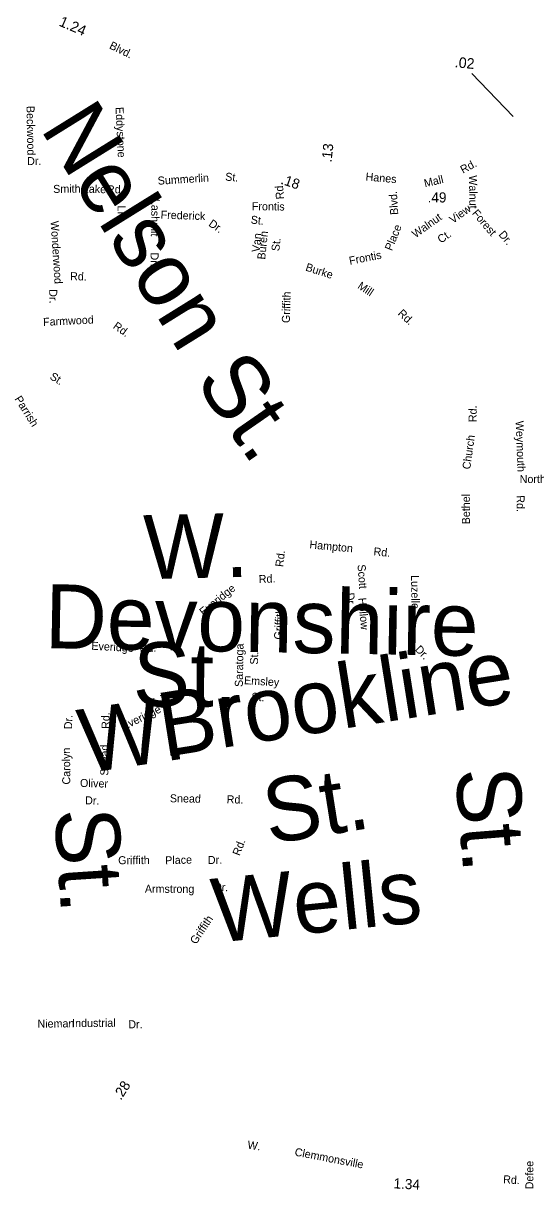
# Model space of a CAD drawing. Extents: x 1553981 to 1780076, y 812965 to 996873.
# Drawn here: x 1630688 to 1631447, y 845164 to 846894 of the extents above; entities that cross this region are included whole.
import ezdxf

# ---------------------------------------------------------------- set-up
doc = ezdxf.new("R2010")
doc.units = 0
for name, color, linetype in [('Exist Road Non-System Type 51 Label', 7, 'Continuous'), ('Exist Road Secondary Mileage Hundredths English Label', 7, 'Continuous'), ('Map Preparation Border Antique Large Shape', 7, 'Continuous')]:
    doc.layers.add(name, color=color, linetype=linetype)

msp = doc.modelspace()

# ---------------------------------------------------------------- linework, layer by layer
at = {"layer": 'Exist Road Secondary Mileage Hundredths English Label'}
msp.add_line((1631413.3, 846756), (1631352.2, 846819.7), dxfattribs=at)

# ---------------------------------------------------------------- texts
at = {"layer": 'Exist Road Non-System Type 51 Label'}
for s, height, rotation, p in [('Nelson', 95, 301.8675, (1630711.8, 846738.2)), ('Beckwood', 11.88, 270.9893, (1630692.3, 846771.7)), ('Eddystone', 11.88, 272.759, (1630824.2, 846769.9)), ('Dr.', 11.87, 0.9066, (1630693.3, 846684)), ('Summerlin', 11.88, 3.4679, (1630887.1, 846654.9)), ('St.', 11.87, 354.8615, (1630986.4, 846661.2)), ('Smith', 11.88, 0.7496, (1630731.9, 846642.7)), ('Lake', 11.88, 358.3743, (1630775.7, 846643.2)), ('Rd.', 11.87, 0.2546, (1630811.6, 846642.1)), ('Rd.', 11.88, 94.0375, (1631073.9, 846633.7)), ('Walnut', 11.88, 270.5797, (1631348.1, 846668.9)), ('Blvd.', 11.88, 93.3677, (1631243.2, 846610.5)), ('Ln.', 11.87, 270.3062, (1630827.2, 846624)), ('Lashmit', 11.88, 268.9633, (1630877.6, 846634)), ('Frontis', 11.88, 359.3732, (1631026.2, 846617.1)), ('View', 11.88, 35.5025, (1631324.1, 846596.7)), ('Frederick', 11.88, 357.9779, (1630890.9, 846604.7)), ('Dr.', 11.88, 325.3842, (1630961.1, 846594.6)), ('St.', 11.88, 353.8856, (1631024.1, 846597.4)), ('Walnut', 11.88, 35.5025, (1631268.7, 846575.4)), ('Forest', 11.88, 310.2822, (1631351.7, 846612.1)), ('Wonderwood', 11.88, 273.5466, (1630728.1, 846600.9)), ('Buren', 11.88, 84.2065, (1631045.9, 846543.5)), ('Place', 11.88, 68.1429, (1631233.7, 846556.1)), ('Ct.', 11.88, 35.5025, (1631306.5, 846567.4)), ('Dr.', 11.88, 310.2822, (1631391.1, 846580.6)), ('Van', 11.88, 84.335, (1631037.8, 846554.4)), ('St.', 11.88, 84.087, (1631066.9, 846555.9)), ('Dr.', 11.87, 270.2185, (1630876.2, 846554.3)), ('Frontis', 11.88, 11.1772, (1631171.5, 846536.1)), ('Burke', 11.87, 342.0226, (1631104.8, 846527.8)), ('Rd.', 11.87, 358.4539, (1630756.8, 846513.4)), ('Dr.', 11.88, 270.6902, (1630725.9, 846499.9)), ('Mill', 11.88, 326.2885, (1631181.8, 846502.1)), ('Griffith', 11.88, 88.4852, (1631082.5, 846449.6)), ('Rd.', 11.88, 316.8411, (1631241.6, 846462.8)), ('Farmwood', 11.87, 2.769, (1630717.2, 846445.4)), ('Rd.', 11.88, 324.3512, (1630819.6, 846442.9)), ('St.', 95, 304.7707, (1630940.4, 846363.6)), ('St.', 11.88, 328.0849, (1630725.8, 846367.5)), ('Parrish', 11.88, 302.2183, (1630674.1, 846337.2)), ('Rd.', 11.88, 89.1397, (1631359.1, 846302.7)), ('Weymouth', 11.87, 272.2008, (1631417, 846304.5)), ('Church', 11.88, 81.9559, (1631349.7, 846232.2)), ('Northridge', 11.88, 0.37, (1631423.1, 846212.3)), ('Bethel', 11.88, 90.0963, (1631349.4, 846151.2)), ('Rd.', 11.88, 270.6614, (1631418.4, 846194.2)), ('W.', 95, 1.3596, (1630866.9, 846069.7)), ('Hampton', 11.88, 354.6087, (1631111.2, 846115.6)), ('Rd.', 11.87, 83.6073, (1631072.7, 846087.5)), ('Rd.', 11.88, 354.4318, (1631206.1, 846105.3)), ('Scott', 11.88, 273.9873, (1631182.8, 846091.3)), ('Rd.', 11.88, 2.5925, (1631036.7, 846064)), ('Luzelle', 11.88, 270.8853, (1631262.1, 846075.8)), ('Devonshire', 95, 358.9423, (1630718.9, 845967.6)), ('Everidge', 11.88, 39.0892, (1630954.5, 846014.8)), ('Dr.', 11.88, 275.7066, (1631166, 846049.2)), ('Hollow', 11.87, 275.0661, (1631183.8, 846041.8)), ('Griffith', 11.88, 86.3415, (1631070.8, 845980)), ('Everidge', 11.88, 356.8202, (1630788.2, 845965.3)), ('St.', 95, 359.4524, (1630849.6, 845881.8)), ('Rd.', 11.88, 2.5925, (1630860.1, 845961.2)), ('Brookline', 95, 8.9981, (1630895.7, 845805.8)), ('Saratoga', 11.87, 88.9626, (1631012.8, 845909.9)), ('Dr.', 11.88, 314.1351, (1631267.2, 845964.7)), ('St.', 11.87, 88.9626, (1631035.3, 845943.1)), ('Emsley', 11.88, 356.4002, (1631014.4, 845914.2)), ('W.', 95, 8.5259, (1630778, 845781.6)), ('Rd.', 11.87, 79.5973, (1630899, 845876.8)), ('St.', 11.88, 356.4002, (1631025.3, 845889.8)), ('Everidge', 11.88, 25.7948, (1630836.5, 845845.7)), ('Dr.', 11.87, 87.975, (1630759.8, 845847.1)), ('Rd.', 11.88, 90.3092, (1630815.5, 845847.8)), ('Carolyn', 11.88, 90.3125, (1630757.2, 845765.3)), ('Snead', 11.88, 89.6017, (1630813.5, 845778.4)), ('Oliver', 11.87, 358.4221, (1630771.5, 845761.8)), ('St.', 95, 8.9981, (1631051.3, 845676.8)), ('St.', 95, 274.6215, (1631327.4, 845787.3)), ('Dr.', 11.87, 358.4221, (1630779, 845736)), ('Snead', 11.88, 359.2662, (1630904.7, 845738.9)), ('Rd.', 11.88, 358.7317, (1630988.8, 845737.5)), ('St.', 95, 273.7799, (1630733.5, 845727.6)), ('Rd.', 11.88, 69.2552, (1631008.2, 845658.7)), ('Griffith', 11.87, 0.3257, (1630828.2, 845647)), ('Place', 11.88, 1.8353, (1630898, 845646.8)), ('Dr.', 11.88, 1.1085, (1630961.1, 845647.3)), ('Wells', 95, 5.7458, (1630972.2, 845530.5)), ('Armstrong', 11.88, 359.8531, (1630867.7, 845604.7)), ('Dr.', 11.87, 357.1992, (1630969.9, 845608)), ('Griffith', 11.88, 56.1906, (1630943.5, 845527.3)), ('Nieman', 11.88, 0.5895, (1630708.6, 845404.6)), ('Industrial', 11.88, 0.4757, (1630760, 845405.4)), ('Dr.', 11.88, 0.2857, (1630843.2, 845403.7)), ('Defee', 11.88, 89.8733, (1631443.3, 845164.8))]:
    msp.add_text(s, height=height, rotation=rotation, dxfattribs=at).set_placement(p)
at = {"layer": 'Exist Road Secondary Mileage Hundredths English Label'}
for s, height, rotation, p in [('1.24', 15.62, 336.6928, (1630739.3, 846891.2)), ('.02', 15.62, 354.6678, (1631326.4, 846829.2)), ('.13', 15, 84.1982, (1631144.3, 846687.6)), ('.18', 15, 341.1859, (1631067.8, 846656.7)), ('.28', 15, 57.1182, (1630832.1, 845296.1)), ('1.34', 15, 356.7891, (1631235.9, 845166.4))]:
    msp.add_text(s, height=height, rotation=rotation, dxfattribs=at).set_placement(p)
msp.add_text('.49', height=15, dxfattribs=at).set_placement((1631286.7, 846628.6))
at = {"layer": 'Map Preparation Border Antique Large Shape'}
for s, height, rotation, p in [('Blvd.', 11.88, 334.0784, (1630814, 846857.4)), ('Rd.', 11.88, 28.1406, (1631339, 846671.1)), ('Hanes', 11.88, 355.0862, (1631194.4, 846661.1)), ('Mall', 11.88, 13.3493, (1631282.8, 846651)), ('W.', 11.88, 352.0494, (1631019.2, 845225.3)), ('Clemmonsville', 11.875, 349.1841, (1631089, 845215)), ('Rd.', 11.88, 356.7891, (1631398.3, 845173.9))]:
    msp.add_text(s, height=height, rotation=rotation, dxfattribs=at).set_placement(p)

doc.saveas('drawing.dxf')
